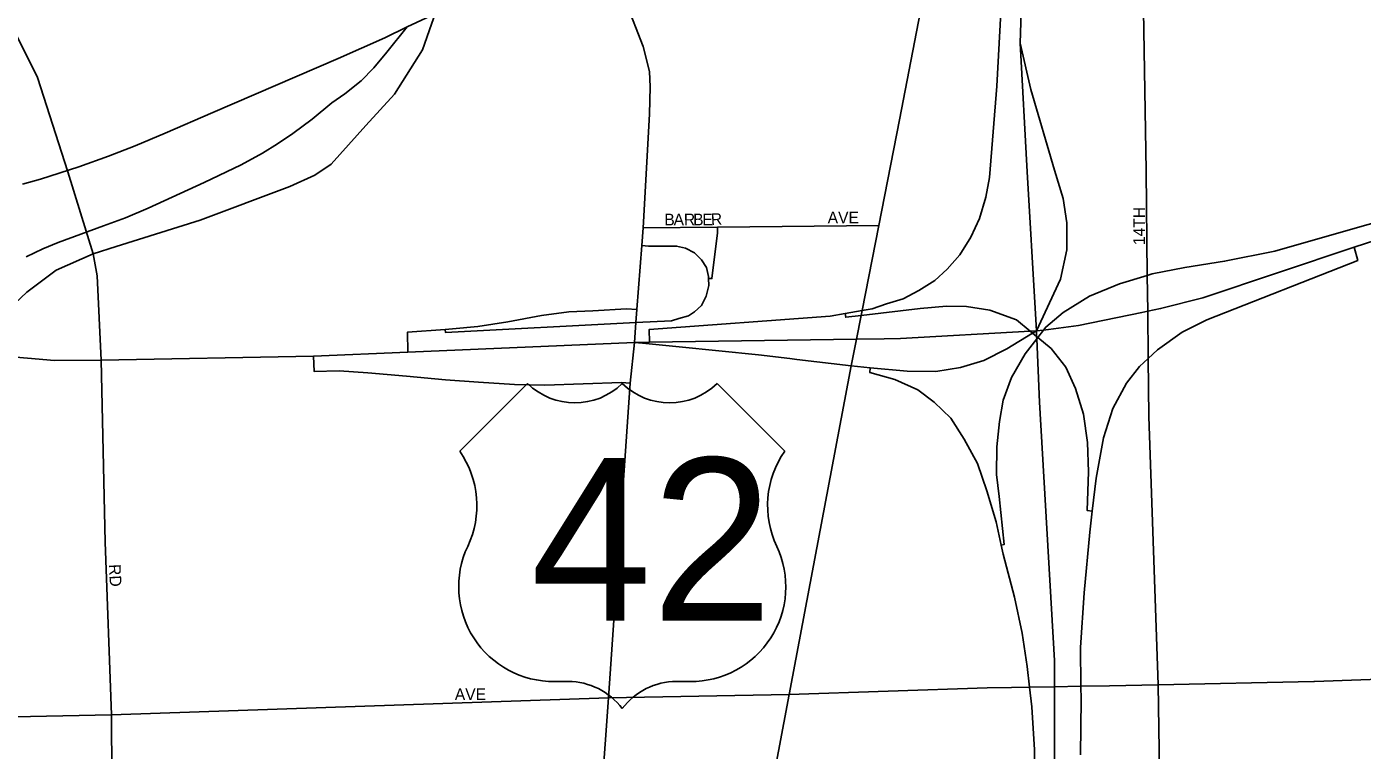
# Model space of a CAD drawing. Extents: x 2010165 to 2382125, y 1060529 to 1407316.
# Drawn here: x 2185453 to 2191174, y 1264875 to 1267973 of the extents above; entities that cross this region are included whole.
import ezdxf

# ---------------------------------------------------------------- set-up
doc = ezdxf.new("R2010")
doc.units = 0
for name, color, linetype in [('GM_X_City_Street', 7, 'Continuous'), ('GM_X_City_Street_Text', 7, 'Continuous'), ('GM_X_Interchange_Ramps', 7, 'Continuous'), ('GM_X_Interstate_Route', 7, 'Continuous'), ('GM_X_Rail_Line', 7, 'Continuous'), ('GM_X_US_Location', 7, 'Continuous'), ('GM_X_US_Route', 7, 'Continuous'), ('GM_X_US_Shield', 7, 'Continuous')]:
    doc.layers.add(name, color=color, linetype=linetype)

msp = doc.modelspace()

# ---------------------------------------------------------------- linework, layer by layer
at = {"layer": 'GM_X_City_Street'}
for points in [[(2185815.7, 1265026), (2185789.1, 1265766.3), (2185772.5, 1266545.2), (2185754.7, 1266906.1), (2185737.4, 1267001.1), (2185629.7, 1267352.5), (2185498.7, 1267755.8), (2185303, 1268150.4), (2185034.9, 1268716.8), (2184813.1, 1269175.4), (2184775.3, 1269243.1), (2184775.3, 1269276.5), (2184782.2, 1269306.3), (2184834.2, 1269452.3), (2184997.4, 1270000.3), (2185317.1, 1270962.4), (2185496.1, 1271501.3)], [(2190319.4, 1263854.2), (2190311.7, 1264048.3), (2190311.1, 1264413.4), (2190300.5, 1265154.2), (2190259.9, 1266304.5), (2190257.2, 1266552.5), (2190255, 1266754.9), (2190253.4, 1266908.5), (2190248.5, 1267356.9), (2190211.3, 1269587.9)], [(2185835.8, 1267031.8), (2186196.8, 1267144.3), (2186580.7, 1267288.9), (2186687.6, 1267337.1), (2186756.9, 1267385.3), (2186906.1, 1267550.2), (2187028, 1267684.4), (2187149, 1267874.7), (2187225.5, 1268096.4), (2187440.1, 1268380.3), (2187615.5, 1268504.7), (2187826.5, 1268624.7), (2188121.9, 1268777.9), (2188299.5, 1268857.9), (2188377.2, 1268910.4), (2188473.8, 1269006.1), (2188531.7, 1269072), (2188560.3, 1269104.5)], [(2188718.8, 1265113.5), (2188718.8, 1265113.5), (2188984.9, 1266520.6), (2189007.3, 1266634.7), (2189027.3, 1266736.8), (2189031.5, 1266757.8), (2189102.9, 1267121.8), (2189191.7, 1267574.9), (2189346, 1268374.8), (2189349, 1268506.9), (2189341.9, 1268648.1), (2189336.7, 1269045)], [(2188093.2, 1267111.5), (2188412.1, 1267114.8), (2189102.9, 1267121.8)], [(2184270.2, 1266084.8), (2184496.2, 1266183.1), (2184820.4, 1266308.5), (2185006.2, 1266455.8), (2185186, 1266601.1), (2185294.6, 1266688.8), (2185453.5, 1266836.9), (2185579.3, 1266930.3), (2185737.4, 1267001.1), (2185835.8, 1267031.8)], [(2190969.8, 1265169.6), (2192873.7, 1265237.8)], [(2187945.1, 1265098.8), (2188718.8, 1265113.5), (2189567.3, 1265141.6), (2189672.3, 1265143.4)], [(2189672.3, 1265143.4), (2189748.5, 1265144.7), (2189855.1, 1265146.6), (2189968.9, 1265148.5), (2190091.1, 1265150.6)], [(2190091.1, 1265150.6), (2190300.5, 1265154.2)], [(2190300.5, 1265154.2), (2190966.5, 1265169.5), (2190969.8, 1265169.6)], [(2183353.2, 1264952.4), (2184216.7, 1264993.3), (2185815.7, 1265026), (2187945.1, 1265098.8)], [(2188294.9, 1262860.1), (2188718.8, 1265113.5)], [(2184349.9, 1260749), (2184381.5, 1260815.7), (2184385.9, 1260825.3), (2184596, 1261286.1), (2184791.1, 1261724.2), (2185117.3, 1262462.9), (2185378.6, 1263010.3), (2185682.5, 1263648.5), (2185754, 1263803.9), (2185835.5, 1263967.6), (2185818.8, 1264498.4), (2185815.7, 1265026)]]:
    msp.add_lwpolyline(points, dxfattribs=at)
at = {"layer": 'GM_X_Interchange_Ramps'}
for points in [[(2189767, 1268598.8), (2189717.2, 1268610.9), (2189678.5, 1268460.3), (2189651, 1268286.2), (2189626.1, 1268034.3), (2189608.1, 1267718.5), (2189577.1, 1267327.6), (2189561.9, 1267243.5), (2189535.1, 1267152.7), (2189497.4, 1267071.6), (2189450.3, 1266995.9), (2189396.5, 1266934.5), (2189343.2, 1266886.5), (2189274.8, 1266843.5), (2189207.3, 1266808), (2189136, 1266787), (2189075.1, 1266765.3), (2189031.5, 1266757.8), (2188959.1, 1266745.4), (2188894.5, 1266734.3), (2188120.1, 1266677.1), (2188120.6, 1266622)], [(2191659.4, 1267195.6), (2191644.3, 1267250.8), (2191174.3, 1267119.7), (2190800.3, 1267011.6), (2190584.2, 1266969.1), (2190414.2, 1266942.1), (2190273.9, 1266914.7), (2190253.4, 1266908.5), (2190134.9, 1266872.6), (2190005.9, 1266819.5), (2189893.1, 1266750), (2189818.5, 1266686.9), (2189809.1, 1266674.5), (2189784.5, 1266642.5), (2189779.6, 1266636.1), (2189730.6, 1266572), (2189671.2, 1266471.6), (2189635.3, 1266373.4), (2189619.6, 1266282.8), (2189608.4, 1266174.8), (2189607.1, 1266055.8), (2189618.5, 1265961.7), (2189639.8, 1265755.5), (2189627.1, 1265752.8)], [(2188412.1, 1267114.8), (2188412, 1267090.6), (2188388.3, 1266895.1), (2188373.9, 1266894.5)], [(2188087.6, 1267036.2), (2188117.3, 1267034.3), (2188189.8, 1267034.3), (2188237.3, 1267034.3), (2188275.7, 1267025.5), (2188314.3, 1267004.7), (2188343.9, 1266975.1), (2188364.6, 1266942.5), (2188373.5, 1266904), (2188373.9, 1266894.5), (2188375, 1266865.4), (2188363.1, 1266819.5), (2188343.9, 1266779.5), (2188314.3, 1266752.9), (2188287.6, 1266735.1), (2188246.1, 1266723.2), (2188215, 1266714.4), (2188062.9, 1266706.4), (2187246.5, 1266664), (2187245.5, 1266677.2)], [(2189966.9, 1264854.4), (2189969.5, 1265092.4), (2189968.9, 1265148.5), (2189967.5, 1265315.1), (2189982.4, 1265548.3), (2190006.7, 1265809), (2190017.2, 1265899.1), (2190033.7, 1266040.3), (2190065.9, 1266212.6), (2190105.3, 1266337.9), (2190163.9, 1266447.2), (2190220.1, 1266517.6), (2190257.2, 1266552.5), (2190296.9, 1266589.8), (2190403.2, 1266664.7), (2190508.4, 1266718.6), (2191154.7, 1266972.4), (2191139, 1267029.7)], [(2190017.2, 1265899.1), (2189995.3, 1265901.6), (2190002, 1266067.7), (2189997, 1266192.9), (2189980.1, 1266314), (2189945.7, 1266424.4), (2189903.9, 1266515.7), (2189841.5, 1266596), (2189784.5, 1266642.5), (2189779.2, 1266646.9), (2189762.2, 1266660.8), (2189752.1, 1266669), (2189692.7, 1266717.5), (2189578.6, 1266759.5), (2189479.1, 1266775.2), (2189393.1, 1266776.7), (2189280.5, 1266766.7), (2189027.3, 1266736.8), (2188961.9, 1266729.1), (2188959.1, 1266745.4)], [(2188067.2, 1266762.9), (2188022.4, 1266765.4), (2187877.9, 1266757.1), (2187775.3, 1266752.9), (2187658, 1266736.1), (2187513.5, 1266708.9), (2187385.7, 1266690.1), (2187276.9, 1266679.6), (2187245.5, 1266677.2), (2187084.2, 1266664.9), (2187085.5, 1266579.7)], [(2186681.9, 1266562.5), (2186684.2, 1266497.3), (2186791.1, 1266499.4), (2186914.6, 1266491), (2187080, 1266476.4), (2187247.6, 1266461.7), (2187387.8, 1266451.2), (2187542.8, 1266440.7), (2187672.7, 1266438.7), (2188001.4, 1266449.1), (2188037.9, 1266446.8)], [(2189066, 1266513.2), (2189064.3, 1266492.7), (2189171.8, 1266462.3), (2189270.5, 1266418.7), (2189340.2, 1266365.1), (2189411.2, 1266296.5), (2189469.1, 1266206.9), (2189525.8, 1266102.2), (2189566.1, 1265986), (2189605.5, 1265852.3), (2189627.1, 1265752.8), (2189635.2, 1265715.2), (2189684.1, 1265530), (2189717.9, 1265375.8), (2189738.1, 1265232.9), (2189748.5, 1265144.7), (2189758.4, 1265060), (2189769.8, 1264876.4), (2189769.2, 1264659.3)]]:
    msp.add_lwpolyline(points, dxfattribs=at)
at = {"layer": 'GM_X_Interstate_Route'}
for points in [[(2189709.1, 1267903.5), (2189718.4, 1268213.4), (2189767, 1268598.8), (2189836.6, 1268907.5), (2189908.8, 1269163.9), (2190046.5, 1269610.8), (2190057.9, 1269647.9)], [(2189773.9, 1266743.3), (2189738.6, 1267352.2), (2189709.1, 1267903.5)], [(2189764.2, 1266662.1), (2189778.1, 1266670.5), (2189881.8, 1266893), (2189909.3, 1267017.9), (2189909.3, 1267133.6), (2189892.8, 1267238.3), (2189856.1, 1267359.5), (2189754.5, 1267705), (2189709.1, 1267903.5)], [(2190229.3, 1266749.7), (2190255, 1266754.9), (2190309.9, 1266766.2), (2190491, 1266812.8), (2191139, 1267029.7), (2191510.2, 1267149.9), (2191659.4, 1267195.6), (2191991.2, 1267275.8), (2192597.9, 1267392.1), (2193173.8, 1267491), (2193298.9, 1267527.1)], [(2184190.8, 1266844.4), (2184399.1, 1266798), (2184608.2, 1266746.2), (2184803.3, 1266698), (2185119.8, 1266616.9), (2185186, 1266601.1), (2185341.1, 1266564), (2185572.7, 1266544.4), (2185772.5, 1266545.2), (2186681.9, 1266562.5), (2187085.5, 1266579.7), (2188056.5, 1266621.1), (2188090.3, 1266617.7)], [(2189126.1, 1266636.5), (2189195.7, 1266637.5), (2189752.1, 1266669), (2189778.1, 1266670.5), (2189809.1, 1266674.5), (2189959.1, 1266694.2), (2190229.3, 1266749.7)], [(2189843.8, 1264366.2), (2189855.1, 1264853.2), (2189855.1, 1265146.6), (2189855.1, 1265258.7), (2189791.5, 1266365.1), (2189779.6, 1266636.1), (2189779.2, 1266646.9), (2189778.1, 1266670.5), (2189773.9, 1266743.3)], [(2188722.2, 1266552.4), (2188752, 1266548.9), (2188984.9, 1266520.6), (2189066, 1266513.2), (2189224.4, 1266498.8), (2189348, 1266497.1), (2189453.7, 1266513.9), (2189553, 1266543.5), (2189652.2, 1266593.8), (2189762.2, 1266660.8), (2189764.2, 1266662.1)], [(2188056.5, 1266621.1), (2188120.6, 1266622), (2189007.3, 1266634.7), (2189126.1, 1266636.5)], [(2188090.3, 1266617.7), (2188248.3, 1266601.9)], [(2188248.3, 1266601.9), (2188588.3, 1266568), (2188722.2, 1266552.4)]]:
    msp.add_lwpolyline(points, dxfattribs=at)
at = {"layer": 'GM_X_Rail_Line'}
for points in [[(2187082.4, 1267973.5), (2187224.2, 1268039.1)], [(2185435.1, 1267299.2), (2185512.7, 1267320.6), (2185676.3, 1267373.7), (2185804, 1267419.1), (2185918.1, 1267463.3), (2186046.9, 1267517), (2186250.1, 1267606.7), (2186787.9, 1267837), (2186986.9, 1267925.6), (2187082.4, 1267973.5)], [(2185450.1, 1266987.5), (2185521.9, 1267021.8), (2185587.2, 1267049.6), (2185782, 1267120.2), (2185875.8, 1267154.4), (2185974.1, 1267195.9), (2186212.8, 1267305.8), (2186372, 1267381.5), (2186462.6, 1267432), (2186527.3, 1267471.5), (2186593.3, 1267515.5), (2186676.1, 1267577.6), (2186760.8, 1267648.1), (2186816.5, 1267685.6), (2186885.7, 1267741.2), (2186940.7, 1267797.5), (2186996.3, 1267864.8), (2187082.4, 1267973.5)]]:
    msp.add_lwpolyline(points, dxfattribs=at)
at = {"layer": 'GM_X_US_Route'}
msp.add_lwpolyline([(2187775, 1262375.8), (2187789.5, 1262577), (2187839.2, 1263667.9), (2187861.2, 1263976.6), (2187883.3, 1264289.4), (2187916.8, 1264702.4), (2187945.1, 1265098.8), (2188037.9, 1266446.8), (2188056.5, 1266621.1), (2188062.9, 1266706.4), (2188067.2, 1266762.9), (2188087.6, 1267036.2), (2188093.2, 1267111.5), (2188121.1, 1267599.3), (2188124, 1267715.9), (2188121.4, 1267781.1), (2188093.5, 1267888.8), (2188017.5, 1268082.6), (2187966.7, 1268226.7)], dxfattribs=at)
at = {"layer": 'GM_X_US_Shield'}
for p, q in [((2187598.1, 1266445.4), (2187308.1, 1266155.3)), ((2188700.3, 1266155.3), (2188410.3, 1266445.4)), ((2187714.2, 1265169.2), (2187772.2, 1265169.2)), ((2188236.2, 1265169.2), (2188294.2, 1265169.2))]:
    msp.add_line(p, q, dxfattribs=at)
for centre, radius, start, end in [((2187801.2, 1266652.5), 290, 225.573, 314.427), ((2188207.2, 1266652.5), 290, 225.573, 314.427), ((2186975.5, 1265922.4), 406.1, 334.5471, 35.0009), ((2189032.9, 1265922.4), 406.1, 144.9991, 205.4529), ((2187709.6, 1265575.2), 406.1, 154.8319, 270.6383), ((2188298.8, 1265575.2), 406.1, 269.3617, 25.1681), ((2187772.2, 1264879.2), 290, 36.8699, 90), ((2188236.2, 1264879.2), 290, 90, 143.1301)]:
    msp.add_arc(centre, radius, start, end, dxfattribs=at)

# ---------------------------------------------------------------- texts
at = {"layer": 'GM_X_City_Street_Text'}
for s, rotation, p in [('AVE', 0, (2188884.2, 1267131.3)), ('14TH', 90, (2190243.2, 1267038.3)), ('B', 0.17, (2188184.6, 1267122.5)), ('A', 0.1729, (2188224.2, 1267122.6)), ('R', 0.184, (2188268.3, 1267122.8)), ('B', 0.17, (2188307.9, 1267122.9)), ('E', 0.1639, (2188347.5, 1267123)), ('R', 2.8671, (2188385.2, 1267123.2)), ('RD', 273.011, (2185804.8, 1265670.4)), ('AVE', 0, (2187287, 1265089.7))]:
    msp.add_text(s, height=50, rotation=rotation, dxfattribs=at).set_placement(p)
at = {"layer": 'GM_X_US_Location'}
for s in ['/', '0']:
    msp.add_text(s, height=1, dxfattribs=at).set_placement((2188003.9, 1265772.8))
msp.add_text('42', height=1, rotation=0, dxfattribs=at).set_placement((2187797.4, 1265565.8))
at = {"layer": 'GM_X_US_Shield'}
msp.add_text('42', height=696.1, dxfattribs=at).set_placement((2187612.4, 1265430.2))

doc.saveas('drawing.dxf')
